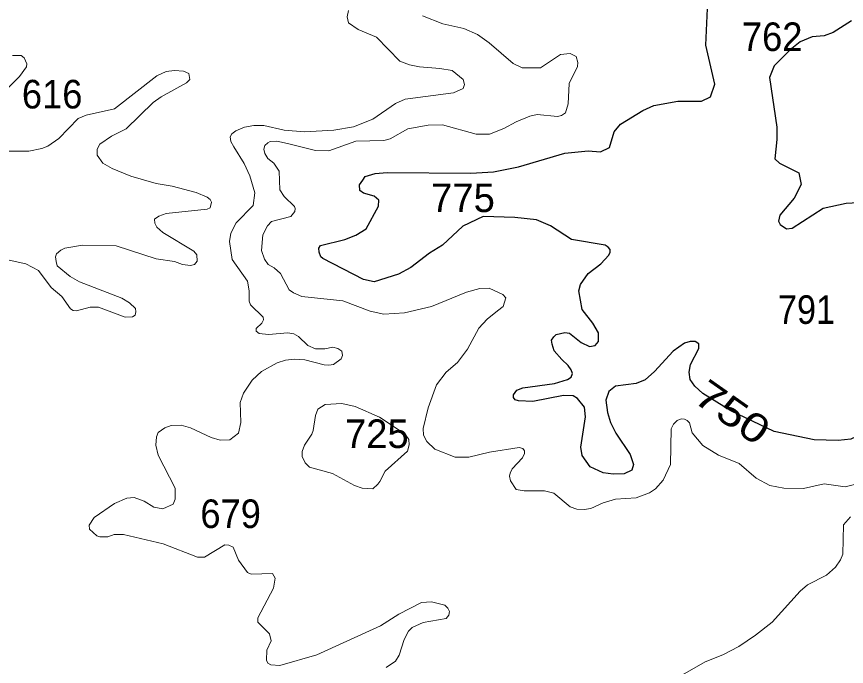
# Model space of a CAD drawing. Extents: x 499.9 to 555.3, y 9281.5 to 9336.8.
# Drawn here: x 548.232 to 552.881, y 9311.097 to 9314.737 of the extents above; entities that cross this region are included whole.
import ezdxf
from ezdxf.enums import TextEntityAlignment as Align

# ---------------------------------------------------------------- set-up
doc = ezdxf.new("R2010")
doc.units = 0
doc.header["$LTSCALE"] = 0.064
doc.layers.add('1', color=7, linetype='Continuous', lineweight=25)
doc.layers.add('2', color=7, linetype='Continuous', lineweight=13)
doc.layers.add('21', color=7, linetype='Continuous')
doc.layers.add('61', color=7, linetype='Continuous')

msp = doc.modelspace()

# ---------------------------------------------------------------- linework, layer by layer
at = {"layer": '1'}
for points in [[(550.1716, 9313.8207), (550.1853, 9313.8407), (550.2418, 9313.858), (550.3086, 9313.8644), (550.7776, 9313.8598), (550.9049, 9313.8674), (551.0448, 9313.8958), (551.3038, 9313.9715), (551.4346, 9313.9854), (551.5031, 9313.9795), (551.5544, 9314.0033), (551.5802, 9314.0913), (551.6164, 9314.1344), (551.7402, 9314.2102), (551.8024, 9314.2386), (551.9361, 9314.2639), (552.0688, 9314.2626), (552.1204, 9314.2876), (552.1436, 9314.3593), (552.0944, 9314.5764), (552.1023, 9314.7828)], [(552.9106, 9314.7134), (552.8064, 9314.6488), (552.7564, 9314.6286), (552.6889, 9314.6232), (552.6228, 9314.5964), (552.5655, 9314.5504), (552.4764, 9314.4612), (552.4501, 9314.3965), (552.4922, 9314.1175), (552.4922, 9314.0484), (552.4798, 9313.9401), (552.5059, 9313.9162), (552.6154, 9313.8615), (552.6273, 9313.7961), (552.5877, 9313.7197), (552.5088, 9313.6247), (552.5009, 9313.591), (552.5105, 9313.5729), (552.5464, 9313.5488), (552.5774, 9313.5525), (552.7509, 9313.6641), (552.8797, 9313.6924), (553.0134, 9313.699)], [(550.2626, 9313.7081), (550.236, 9313.7318), (550.175, 9313.7475), (550.1549, 9313.7634), (550.1536, 9313.7941), (550.1716, 9313.8207)], [(552.4767, 9312.4127), (552.2342, 9312.528), (552.0768, 9312.6257), (552.0313, 9312.6674), (552.0054, 9312.705), (552.001, 9312.7459), (552.0083, 9312.7882), (552.0553, 9312.8773), (552.0538, 9312.9044), (552.0338, 9312.9177), (552.0052, 9312.9172), (551.9734, 9312.9078), (551.9098, 9312.8633), (551.8068, 9312.7494), (551.7536, 9312.7028), (551.7028, 9312.6821), (551.5884, 9312.6674), (551.5499, 9312.6365), (551.5328, 9312.5888), (551.5421, 9312.5197), (551.5594, 9312.4631), (551.5903, 9312.4044), (551.6692, 9312.284), (551.6881, 9312.2275), (551.6794, 9312.1957), (551.6357, 9312.1752), (551.5755, 9312.1743), (551.5178, 9312.182), (551.4463, 9312.2149), (551.4006, 9312.2793), (551.3926, 9312.3254), (551.4194, 9312.4942), (551.4148, 9312.5494), (551.3751, 9312.5983), (551.3502, 9312.6119), (551.2955, 9312.6149), (551.1246, 9312.5801), (551.044, 9312.5847), (551.0252, 9312.5903), (551.0158, 9312.6028), (551.0158, 9312.6188), (551.034, 9312.6446), (551.0677, 9312.6574), (551.2468, 9312.6819), (551.3195, 9312.7043), (551.3396, 9312.7172), (551.346, 9312.737), (551.3397, 9312.7583), (551.3229, 9312.7833), (551.2864, 9312.8166), (551.2439, 9312.8648), (551.232, 9312.9016), (551.229, 9312.9237), (551.2423, 9312.9435), (551.255, 9312.9557), (551.3033, 9312.9666), (551.3297, 9312.9636), (551.395, 9312.9117), (551.4426, 9312.8891), (551.4735, 9312.8946), (551.4916, 9312.9177), (551.492, 9312.9659), (551.4609, 9313.0193), (551.4007, 9313.0958), (551.3816, 9313.2), (551.3914, 9313.2365), (551.435, 9313.2971), (551.5054, 9313.352), (551.5509, 9313.4008), (551.5571, 9313.4165), (551.5574, 9313.4329), (551.5459, 9313.4462), (551.5301, 9313.4571), (551.3415, 9313.489), (551.2237, 9313.5651), (551.1457, 9313.5984), (551.0229, 9313.6107), (550.8465, 9313.6178), (550.7323, 9313.5639), (550.6193, 9313.456), (550.5451, 9313.4119), (550.4416, 9313.3324), (550.3713, 9313.2946), (550.236, 9313.2517), (550.175, 9313.2645), (549.9477, 9313.381), (549.936, 9313.3909), (549.9271, 9313.4181), (549.9256, 9313.4403), (549.9351, 9313.4546), (550.0709, 9313.4888), (550.1335, 9313.5128), (550.1903, 9313.548), (550.2597, 9313.6759), (550.2626, 9313.7081)], [(553.1243, 9313.0495), (553.1147, 9312.9748), (553.1416, 9312.8379), (553.1479, 9312.771), (553.143, 9312.6375), (553.0953, 9312.5038), (553.0259, 9312.426), (552.906, 9312.3701), (552.836, 9312.3621), (552.7015, 9312.3654), (552.4767, 9312.4127)]]:
    msp.add_lwpolyline(points, dxfattribs=at)
at = {"layer": '2'}
for points in [[(549.5614, 9314.127), (549.617, 9314.127), (549.7316, 9314.1002), (549.845, 9314.0921), (550.0102, 9314.1017), (550.1189, 9314.1187), (550.2283, 9314.1633), (550.3557, 9314.2508), (550.4086, 9314.2743), (550.6802, 9314.3101), (550.7348, 9314.3345), (550.7411, 9314.3563), (550.7346, 9314.3852), (550.6721, 9314.4342), (550.6038, 9314.447), (550.4892, 9314.4551), (550.4328, 9314.4662), (550.3795, 9314.4867), (550.2487, 9314.6215), (550.1456, 9314.6639), (550.0921, 9314.7025), (550.0844, 9314.7359), (550.0915, 9314.7709)], [(550.506, 9314.7408), (550.6198, 9314.6955), (550.7376, 9314.67), (550.8153, 9314.636), (550.8797, 9314.5891), (551.0137, 9314.4741), (551.0643, 9314.4508), (551.1679, 9314.4504), (551.2801, 9314.5249), (551.3335, 9314.531), (551.367, 9314.5135), (551.3761, 9314.48), (551.375, 9314.4581), (551.3274, 9314.3626), (551.3225, 9314.2488), (551.3079, 9314.1988), (551.2858, 9314.183), (551.2635, 9314.1782), (551.1489, 9314.189), (551.1083, 9314.1798), (551.0313, 9314.1477), (550.9627, 9314.1103), (550.8815, 9314.079), (550.8076, 9314.0779), (550.6181, 9314.13), (550.5379, 9314.1286), (550.4233, 9314.1078), (550.3261, 9314.053), (550.2894, 9314.042), (550.1328, 9314.0393), (549.9807, 9313.9855), (549.906, 9313.9868), (549.7508, 9314.027), (549.691, 9314.0391), (549.6536, 9314.0379), (549.6399, 9314.0297), (549.6231, 9314.0147), (549.6183, 9313.9935), (549.6231, 9313.9706), (549.64, 9313.9415), (549.673, 9313.9155), (549.7034, 9313.8713), (549.7075, 9313.7668), (549.732, 9313.7299), (549.789, 9313.6729), (549.7936, 9313.6621), (549.7917, 9313.6458), (549.7688, 9313.618), (549.6609, 9313.5896), (549.6372, 9313.5644), (549.6114, 9313.5152), (549.6044, 9313.4274), (549.6212, 9313.3775), (549.6419, 9313.3492), (549.6748, 9313.33), (549.7115, 9313.2979), (549.7601, 9313.2072), (549.7834, 9313.1897), (549.8296, 9313.1687), (550.0596, 9313.1452), (550.2124, 9313.0865), (550.2895, 9313.0703), (550.4049, 9313.0784), (550.5562, 9313.1131), (550.7527, 9313.1934), (550.8274, 9313.2134), (550.8793, 9313.2151), (550.9566, 9313.1807), (550.973, 9313.1623), (550.9582, 9313.1123), (550.9272, 9313.089), (550.8683, 9313.0427), (550.8215, 9312.9912), (550.7594, 9312.8736), (550.7017, 9312.7997), (550.6385, 9312.7443), (550.5856, 9312.674)], [(548.2095, 9314.5185), (548.2582, 9314.5192), (548.274, 9314.5062), (548.2897, 9314.4724), (548.2885, 9314.4559), (548.2483, 9314.4008), (548.1175, 9314.2722)], [(548.1632, 9313.9839), (548.3002, 9313.9835), (548.3732, 9313.9982), (548.4069, 9314.0113), (548.4687, 9314.0539), (548.577, 9314.1667), (548.6216, 9314.1843), (548.7808, 9314.2207), (549.0178, 9314.4056), (549.0696, 9314.429), (549.1174, 9314.4341), (549.1665, 9314.4307), (549.1972, 9314.418), (549.2035, 9314.3851), (549.1848, 9314.3659), (549.0418, 9314.2878), (548.9982, 9314.2555), (548.8465, 9314.1085), (548.7642, 9314.0676), (548.6986, 9314.0224), (548.6839, 9313.9939), (548.6837, 9313.9616), (548.7156, 9313.9159), (548.768, 9313.8852), (548.8723, 9313.8424), (549.0144, 9313.8028), (549.1046, 9313.7866), (549.2384, 9313.7516), (549.2991, 9313.7258), (549.3161, 9313.713), (549.3244, 9313.697), (549.3161, 9313.6663), (549.3, 9313.6581), (549.0711, 9313.6338), (549.0294, 9313.6194), (549.0054, 9313.6026), (549.0065, 9313.5806), (549.0183, 9313.5567), (549.052, 9313.5267), (549.2257, 9313.4223), (549.2421, 9313.4021), (549.2437, 9313.3664), (549.2297, 9313.349), (549.2072, 9313.3425), (549.1614, 9313.3486), (549.1173, 9313.3648), (549.0138, 9313.3805), (548.7902, 9313.4522), (548.6011, 9313.4571), (548.5023, 9313.439), (548.4794, 9313.4294), (548.4553, 9313.408), (548.4508, 9313.3914), (548.4531, 9313.3657), (548.4594, 9313.341), (548.5325, 9313.2804), (548.585, 9313.251), (548.8216, 9313.1593), (548.8648, 9313.1341), (548.8977, 9313.101), (548.9012, 9313.0837), (548.8958, 9313.065), (548.8816, 9313.0553), (548.8413, 9313.0528), (548.6916, 9313.1084), (548.6438, 9313.1099), (548.5679, 9313.088), (548.5492, 9313.0898), (548.5349, 9313.0994), (548.4851, 9313.1698), (548.4268, 9313.219), (548.3553, 9313.3149), (548.2848, 9313.3523), (548.1394, 9313.3841)], [(549.433, 9314.0371), (549.4292, 9314.0629), (549.4387, 9314.08), (549.4606, 9314.0975), (549.5089, 9314.1172), (549.5614, 9314.127)], [(549.9147, 9311.1609), (549.7078, 9311.1018), (549.6573, 9311.1061), (549.64, 9311.1153), (549.6322, 9311.1326), (549.6342, 9311.1879), (549.6588, 9311.2393), (549.6491, 9311.2787), (549.5836, 9311.3445), (549.5829, 9311.369), (549.6718, 9311.5361), (549.6814, 9311.5919), (549.6659, 9311.6165), (549.5464, 9311.6141), (549.5258, 9311.6235), (549.4746, 9311.6912), (549.4461, 9311.7645), (549.4221, 9311.7765), (549.3992, 9311.7784), (549.2843, 9311.7084), (549.2462, 9311.708), (549.0532, 9311.7827), (548.8316, 9311.8362), (548.7789, 9311.8352), (548.7441, 9311.8219), (548.698, 9311.8227), (548.6821, 9311.829), (548.6407, 9311.8662), (548.6381, 9311.8884), (548.6669, 9311.9312), (548.78, 9312.0099), (548.8508, 9312.0403), (548.8908, 9312.043), (548.9462, 9312.0229), (549.0004, 9311.9883), (549.0525, 9311.9788), (549.1088, 9312.0063), (549.1211, 9312.0333), (549.1208, 9312.0952), (549.0246, 9312.2801), (549.0131, 9312.3357), (549.0164, 9312.3833), (549.0261, 9312.4081), (549.0619, 9312.4332), (549.0991, 9312.4463), (549.155, 9312.4474), (549.2072, 9312.4335), (549.3223, 9312.3784), (549.3728, 9312.3638), (549.4261, 9312.3669), (549.4747, 9312.4028), (549.4889, 9312.4632), (549.4845, 9312.5745), (549.503, 9312.627), (549.5522, 9312.7003), (549.6042, 9312.7491), (549.6918, 9312.7983), (549.7381, 9312.8122), (549.791, 9312.8186), (549.847, 9312.8139), (549.9546, 9312.7871), (549.9816, 9312.7835), (550.0086, 9312.7887), (550.05, 9312.8199), (550.0578, 9312.8387), (550.0535, 9312.8631), (550.0321, 9312.8776), (550.0038, 9312.886), (549.9587, 9312.8761), (549.9077, 9312.8756), (549.8631, 9312.8954), (549.811, 9312.9456), (549.7848, 9312.9607), (549.7523, 9312.9649), (549.6434, 9312.9558), (549.5916, 9312.9616), (549.5736, 9312.9756), (549.5742, 9312.9896), (549.6064, 9313.0195), (549.615, 9313.0375), (549.6141, 9313.0526), (549.5434, 9313.1223), (549.536, 9313.1431), (549.535, 9313.2), (549.5253, 9313.2548), (549.4406, 9313.377), (549.4252, 9313.477), (549.4331, 9313.5247), (549.4621, 9313.5826), (549.557, 9313.6784), (549.5669, 9313.7492), (549.5395, 9313.8446), (549.5068, 9313.9144), (549.4489, 9314.0069), (549.433, 9314.0371)], [(550.5856, 9312.674), (550.538, 9312.5458), (550.5108, 9312.4298), (550.5124, 9312.3931), (550.5305, 9312.3559), (550.5754, 9312.3131)], [(550.5754, 9312.3131), (550.6899, 9312.2684), (550.7662, 9312.2682), (550.8808, 9312.2967), (551.0478, 9312.3234), (551.0693, 9312.318), (551.0778, 9312.3038), (551.0781, 9312.2893), (551.0674, 9312.2658), (551.0095, 9312.2032), (550.9983, 9312.1789), (550.9932, 9312.1621), (551.0002, 9312.136), (551.031, 9312.0884), (551.0757, 9312.0804), (551.1896, 9312.0803), (551.2417, 9312.0679), (551.3336, 9311.9914), (551.3718, 9311.9771), (551.4116, 9311.9756), (551.4488, 9311.982), (551.5183, 9312.0125), (551.5883, 9312.034), (551.7036, 9312.0408), (551.7776, 9312.0685), (551.811, 9312.0915), (551.8555, 9312.1409), (551.8967, 9312.2285), (551.9001, 9312.4281), (551.9126, 9312.4531), (551.9338, 9312.4747), (551.9564, 9312.4838), (551.9739, 9312.4825), (551.9888, 9312.4748), (552.0017, 9312.4608), (552.0168, 9312.4045), (552.0764, 9312.334), (552.1645, 9312.2807), (552.2805, 9312.233), (552.3761, 9312.152), (552.4516, 9312.1104), (552.5304, 9312.0959), (552.6411, 9312.0931), (552.7564, 9312.12), (552.8746, 9312.1026), (552.9491, 9312.122)], [(552.9039, 9311.9349), (552.865, 9311.8897), (552.8614, 9311.7253), (552.8474, 9311.6936), (552.8198, 9311.6522), (552.7706, 9311.6078), (552.6642, 9311.5534), (552.6226, 9311.5182), (552.4651, 9311.3451), (552.3722, 9311.2714), (552.2788, 9311.2094), (552.1884, 9311.1613), (552.0904, 9311.1218), (551.9497, 9311.0419)], [(550.6308, 9311.4391), (550.5569, 9311.4595), (550.501, 9311.455), (550.3734, 9311.3896), (550.2704, 9311.3244), (549.9147, 9311.1609)], [(550.3022, 9311.0906), (550.3546, 9311.1272), (550.3757, 9311.1596), (550.4044, 9311.247), (550.4278, 9311.295), (550.4481, 9311.3142), (550.5099, 9311.342), (550.6398, 9311.3654), (550.6538, 9311.3849), (550.6579, 9311.4037), (550.6483, 9311.423), (550.6308, 9311.4391)]]:
    msp.add_lwpolyline(points, dxfattribs=at)
msp.add_lwpolyline([(550.2963, 9312.1907), (550.4217, 9312.3031), (550.4309, 9312.3374), (550.4294, 9312.3682), (550.4088, 9312.397), (550.2648, 9312.4928), (550.1296, 9312.5532), (550.0547, 9312.5688), (549.9607, 9312.5641), (549.9209, 9312.5387), (549.9075, 9312.5029), (549.894, 9312.4193), (549.887, 9312.3988), (549.8448, 9312.336), (549.8314, 9312.2999), (549.8317, 9312.2734), (549.8493, 9312.2381), (549.8734, 9312.2123), (550.0023, 9312.1776), (550.1255, 9312.1098), (550.1686, 9312.0948), (550.2273, 9312.0919), (550.2568, 9312.1179), (550.2666, 9312.1322)], close=True, dxfattribs=at)

# ---------------------------------------------------------------- texts
at = {"layer": '21'}
for s, width, p in [('762', 0.95, (552.2959, 9314.5442)), ('616', 0.95, (548.262, 9314.2224)), ('791', 0.9, (552.497, 9313.0157)), ('679', 0.95, (549.2619, 9311.8722))]:
    msp.add_text(s, height=0.16, dxfattribs=dict(at, width=width)).set_placement(p)
for s, p in [('775', (550.5548, 9313.642)), ('725', (550.0721, 9312.3204))]:
    msp.add_text(s, height=0.16, dxfattribs=at).set_placement(p)
at = {"layer": '61', "width": 1.25}
msp.add_text('750', height=0.16, rotation=324.904, dxfattribs=at).set_placement((552.1979, 9312.4557), align=Align.CENTER)

doc.saveas('drawing.dxf')
